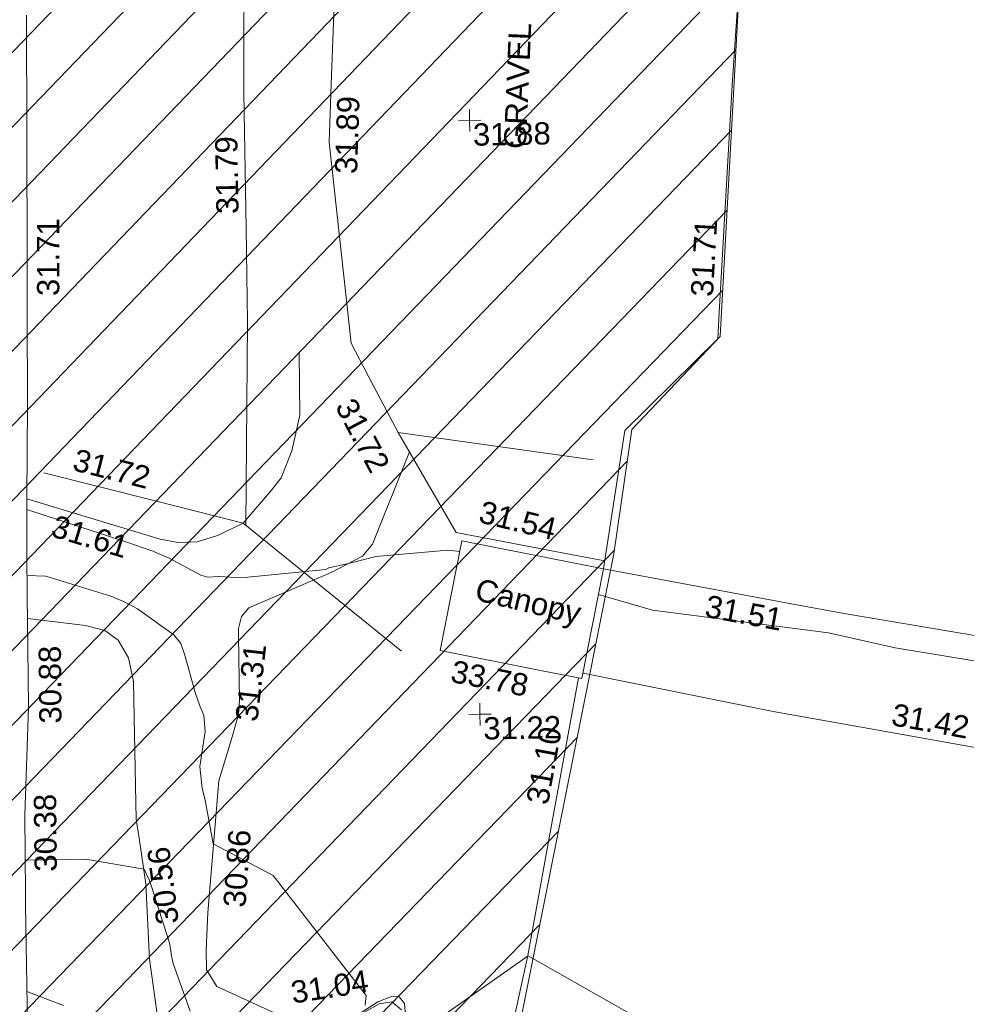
# Model space of a CAD drawing. Header units: millimetres. Extents: x -287732 to 520720, y -103372 to 287754.
# Tile 281 of 380: x 87749 to 103694, y 141384 to 157962. Entities that reach past the tile are written whole.
import ezdxf

# ---------------------------------------------------------------- set-up
doc = ezdxf.new("R2010")
doc.units = ezdxf.units.MM
doc.linetypes.add('IMPORT-HIDDEN2 _3_', pattern=[4762.5, 3175, -1587.5])
doc.linetypes.add('IMPORT-UG_ELEC_STREET LIGHTING_QLB2 _2_', pattern=[2700, 1500, -300.0000000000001, 0, -250, 150, -300.0000000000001, 0, -200])
for name, color, linetype, lineweight, true_color in [('00_UAV_BUILDING_CANOPY', 7, 'Continuous', 9, 0xff7fff), ('00_UAV_FENCE', 7, 'Continuous', 9, 0x264c2f), ('00_UAV_LEVEL_SPOT', 7, 'Continuous', 9, 0x666666), ('00_UAV_SLOPE_BOTTOM', 30, 'Continuous', 9, 0xff7f00), ('00_UAV_SLOPE_TOP', 40, 'Continuous', 9, 0xffbf00), ('00_UAV_WALL', 7, 'Continuous', 9, 0x7c00a5), ('01_DTM_CONTOUR_MJR', 7, 'Continuous', 9, 0x7f3f00), ('01_DTM_CONTOUR_MNR', 7, 'Continuous', 9, 0xa5a552), ('12333-PUM-2D-U-0001-C01 - Rev2_REVIT IMPORT_dwg', 7, 'Continuous', 9, 0x767676), ('PUM-CHAMBER EXTENTS', 6, 'IMPORT-HIDDEN2 _3_', 9, 0xff00ff), ('PUM-UNABLE TO SURVEY', 190, 'Continuous', 9, 0x7f00ff)]:
    doc.layers.add(name, color=color, linetype=linetype, lineweight=lineweight, true_color=true_color)
doc.layers.add('00_UAV_SURVEY_TEXT', color=7, linetype='Continuous', lineweight=9)
doc.styles.add('Swis721 Lt BT_2', font='swissl.ttf', dxfattribs={"height": 375})

# ---------------------------------------------------------------- blocks, each defined once
blk = doc.blocks.new('12333-PUM-2D-U-0001-C01 - Rev2_REVIT IMPORT_dwg_UAV-2077255-Site Location Plan Proposed')
at = {"layer": '00_UAV_LEVEL_SPOT', "color": 254, "true_color": 0xcccccc, "flags": 128}
for points in [[(500.0000000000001, 0), (0, 0), (0, 500.0000000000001)], [(0, -500.0000000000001), (0, 0), (-500.0000000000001, 0)]]:
    blk.add_lwpolyline(points, dxfattribs=at)
blk = doc.blocks.new('12333-PUM-2D-U-0001-C01 - Rev2_REVIT IMPORT_dwg_MGS62954_T2_Galway_ITM_3d_Rev1-2077680-Site Location Plan Proposed')
at = {"layer": '00_UAV_BUILDING_CANOPY', "color": 254, "true_color": 0xcccccc, "flags": 128}
blk.add_lwpolyline([(533999747.9680002, 725702926.6840005), (534002124.9680003, 725702414.684), (534001728.2167767, 725700572.7354485), (534001060.9033482, 725700716.4731327), (533999351.2167767, 725701084.7354487)], close=True, dxfattribs=at)
at = {"layer": '00_UAV_FENCE', "color": 254, "true_color": 0xcccccc}
blk.add_line((534001980.4570001, 725704250.7944999), (533998706.4570002, 725704770.7944999), dxfattribs=at)
at = {"layer": '00_UAV_FENCE', "color": 254, "true_color": 0xcccccc, "flags": 128}
for points in [[(533997810.4570001, 725713032.7945), (533997680.3679177, 725710645.6953809), (533997627.4570001, 725709674.7945), (533997938.4570001, 725706285.7945), (533998219.477912, 725705731.4368416), (533998706.4570002, 725704770.7944999), (533999654.4570001, 725703066.7944999), (534001579.4926834, 725702666.262988), (534002147.9114427, 725702547.995245)], [(534002124.9680001, 725702414.684), (534002524.1140001, 725704733.8935), (534004114.1140001, 725706251.8935), (534004147.020545, 725706695.6398854), (534004430.4570001, 725710517.7945), (534004531.7503123, 725711678.2747675), (534004822.4570002, 725715008.7945), (534004870.0644059, 725716662.0698646), (534004888.4570002, 725717300.7945001), (534005309.4570001, 725720098.7944999), (534005582.3971291, 725721605.0424485), (534006196.4570001, 725724993.7945), (534006458.4932612, 725726380.8219284)], [(533996113.7648008, 725703247.5412977), (533996202.4570001, 725706675.7945001), (533996202.8639226, 725708245.7016535), (533996203.4570001, 725710533.7945001), (533996259.5097153, 725713244.503803), (533996278.4570001, 725714160.7945), (533996310.4570001, 725717523.7945001), (533996270.1785538, 725718242.4467787), (533996215.4570001, 725719218.7944999), (533995209.4570001, 725722710.7945001), (533994930.2523202, 725722976.8880479), (533992973.4570002, 725724841.7945), (533990692.6774017, 725724660.1610513), (533989540.1220001, 725724568.3755001), (533989384.1220002, 725720740.3755001)], [(533998695.9680001, 725701087.684), (533996066.9680001, 725703286.6840001), (533994568.0064812, 725703693.7373227), (533992726.9680001, 725704193.6840001)], [(534034066.1140001, 725694619.8935002), (534033886.1140001, 725695206.8935), (534031676.1140001, 725695871.8935001), (534029678.9874103, 725696445.8533489), (534028527.1140001, 725696776.8935001), (534025454.114, 725697735.8935001), (534024888.6838627, 725697873.4146086), (534021622.1140001, 725698667.8935), (534020017.697511, 725698998.7121568), (534017165.114, 725699586.8935), (534015108.6750864, 725699944.9454408), (534013897.1140001, 725700155.8935), (534010189.6501126, 725700840.3920677), (534009981.114, 725700878.8935), (534006130.114, 725701596.8935001), (534005277.1623988, 725701771.0533725), (534002124.9680001, 725702414.684)], [(533993691.643, 725678703.6135001), (533993851.6430001, 725682212.6135002), (533993864.4205722, 725683699.7890769), (533993885.9680001, 725686207.6840001), (533994062.7997907, 725688692.1306496), (533994106.9680001, 725689312.684), (533994387.9680001, 725690681.684), (533995427.9680001, 725692622.684), (533996131.272795, 725692530.1396747), (533999812.9680001, 725692045.6840001), (534000110.7220907, 725693295.6711402), (534000736.9680001, 725695924.6840001), (534001186.7326518, 725698172.1673436), (534001669.6567504, 725700585.3491353)], [(534001747.6994078, 725700663.1850859), (534004939.9680001, 725699963.684), (534006638.98102, 725699629.368639), (534009955.9680001, 725698976.6840001), (534011549.7333789, 725698692.0586627), (534014625.9680001, 725698142.6839999), (534016460.8581471, 725697756.6061381), (534018926.1140001, 725697237.8935001), (534021354.0248355, 725696729.2423983), (534021494.1140002, 725696699.8935), (534025137.1140001, 725695838.8935), (534026216.6591423, 725695567.1073939), (534027552.114, 725695230.8935001), (534030991.114, 725694145.8935), (534031006.4631564, 725694140.7330486), (534034242.114, 725693052.8935001), (534034206.114, 725693664.8935)]]:
    blk.add_lwpolyline(points, dxfattribs=at)
at = {"layer": '00_UAV_SLOPE_BOTTOM', "color": 254, "true_color": 0xcccccc, "flags": 128}
for points in [[(533996015.4570001, 725701717.7945), (533996140.4570001, 725701858.7945), (533997536.4570001, 725702433.7945), (533998068.4570001, 725702696.7945), (533998242.4570001, 725702893.7945), (533998890.3066496, 725704440.3305728)], [(533992406.9680001, 725701746.684), (533993382.4570001, 725701608.7944999), (533993707.4570001, 725701521.7945001), (533993926.4570001, 725701354.7945001), (533994095.4570001, 725701056.7945), (533994177.4570001, 725700656.7945001), (533994178.4570001, 725700055.7945001), (533994180.4570001, 725698328.7945001), (533994222.5335636, 725698014.2359159), (533994325.4570001, 725697244.7945001), (533994360.4570001, 725695976.7944999), (533994528.4570001, 725694605.7945)]]:
    blk.add_lwpolyline(points, dxfattribs=at)
at = {"layer": '00_UAV_SLOPE_TOP', "color": 254, "true_color": 0xcccccc, "flags": 128}
for points in [[(533997062.4570002, 725706131.7945001), (533997055.4570001, 725705090.7945), (533996981.4570001, 725704784.7945), (533996909.4570001, 725704489.7945001), (533996720.4570001, 725704041.7945001), (533996554.4570002, 725703833.7945), (533996066.9680001, 725703286.6840001), (533995630.4570001, 725703087.7945001), (533995289.4570001, 725702986.7944999), (533994962.4570001, 725702979.7945001), (533994665.4570002, 725703041.7945), (533994298.6664871, 725703159.6357864), (533992430.9680003, 725703759.684)], [(533998656.4570001, 725694939.7944999), (533998644.4570001, 725695152.7945), (533998555.4570001, 725695269.7945), (533998429.4570001, 725695276.7945), (533998197.4570001, 725695192.7945), (533997920.4570002, 725695020.7944999)], [(533996606.457, 725694960.7945), (533995490.4570001, 725695494.7945001), (533995319.4570003, 725695781.7945), (533995321.4570001, 725696096.7945), (533995343.9926891, 725696491.4735925), (533995358.4570001, 725696744.7945001), (533995580.4570001, 725698955.7945), (533995819.4570003, 725699691.7945), (533995934.4570001, 725700065.7945001), (533995956.4570001, 725700304.7945), (533995956.4570001, 725701393.8699777), (533995956.4570001, 725701515.7945), (533996015.4570003, 725701717.7945)]]:
    blk.add_lwpolyline(points, dxfattribs=at)
at = {"layer": '00_UAV_WALL', "color": 254, "true_color": 0xcccccc, "flags": 128}
blk.add_lwpolyline([(533991946.8540001, 725678560.2585), (533991964.9494503, 725678803.5330938), (533992087.968, 725681856.684), (533992100.8872958, 725682667.699386), (533992136.968, 725684932.684), (533992239.9501766, 725687663.0667092), (533992288.968, 725688962.6840001), (533992280.9680001, 725691912.6840001), (533992282.1702427, 725691935.3506714), (533992280.0458808, 725692344.9123584), (533992273.9680002, 725693516.684), (533992288.968, 725694904.6840003), (533992292.9680001, 725696912.6840001), (533992294.2759983, 725697112.2845222), (533992302.9680001, 725698438.6840001), (533992400.9680001, 725700250.6840001), (533992406.9680001, 725701746.684), (533992408.9433315, 725702064.1479753), (533992413.9680001, 725702871.684), (533992430.9680003, 725703759.684), (533992468.9680001, 725705337.6840001), (533992494.7225475, 725706903.8017467), (533992509.4570001, 725707799.7945), (533992570.2935384, 725711902.405002)], dxfattribs=at)
at = {"layer": '01_DTM_CONTOUR_MJR', "color": 254, "true_color": 0xcccccc, "flags": 128}
blk.add_lwpolyline([(533992901.8645228, 725695219.233664), (533992290.0940507, 725695469.9614544)], dxfattribs=at)
at = {"layer": '01_DTM_CONTOUR_MNR', "color": 254, "true_color": 0xcccccc, "flags": 128}
for points in [[(533999709.7828019, 725702749.4062346), (533999507.716854, 725702773.4519691), (533998291.2201812, 725702689.5732045), (533998093.8352181, 725702639.0877761), (533997810.0000002, 725702570.0000002), (533997498.7239547, 725702511.0419916), (533997446.7761388, 725702483.4570394), (533996128.871167, 725702375.6359272), (533995925.8602711, 725702376.4546403), (533995742.1309284, 725702388.9318248), (533995631.2674898, 725702396.288066), (533995455.1298198, 725702391.4494599), (533995340.7834957, 725702424.0560964), (533994799.8176789, 725702726.507589), (533994576.4060853, 725702826.2517352), (533994543.755124, 725702840.1122797), (533994504.4303055, 725702856.4615017), (533994121.4891796, 725702998.7403365), (533992427.5442591, 725703580.8438855)], [(534004380.1078513, 725693767.8614568), (534000740, 725695920), (533999231.6998088, 725694898.3575528)], [(533998590.2702702, 725695050.5405405), (533998433.6317135, 725695187.3913045), (533998219.9676201, 725695156.4543984), (533997945.0408799, 725695008.1882643)], [(533997983.4000001, 725695136.8000001), (533997999.9201118, 725695299.1985307), (533996471.698486, 725697348.3561747), (533995470, 725697900), (533995344.5140676, 725698635.9713571), (533995299.1857711, 725698833.6335969), (533995266.2271805, 725699206.5357869), (533995367.0057864, 725699792.1999141), (533995350.9278985, 725700066.6910167), (533995292.7004591, 725700210.0270282), (533995211.3210346, 725700451.4182178), (533995049.4866708, 725701080.0890657), (533994984.3291889, 725701278.7050683), (533994869.837924, 725701428.705639), (533994261.5289609, 725701874.6526273), (533994182.0921707, 725701925.7240115), (533994019.445049, 725702009.9546609), (533993818.519488, 725702096.1107503), (533992731.6633395, 725702452.1692706), (533992411.4681265, 725702469.9186177)], [(534009975.5637075, 725700458.5522165), (534007009.4975086, 725700998.3594068), (534005891.1763167, 725701270.86484), (534002934.7718468, 725701702.1308424), (534002031.4020118, 725701980.2965896)], [(533995034.4934732, 725695089.2584023), (533994761.1661807, 725695896.4237124), (533994736.8067227, 725696027.1008406), (533994705.6010699, 725696242.6568133), (533994418.4119353, 725697197.0815849), (533994380.5946819, 725697309.6182821), (533994300.0000001, 725697490), (533993312.470445, 725697678.2053077), (533992297.9963065, 725697680.0035518)]]:
    blk.add_lwpolyline(points, dxfattribs=at)
at = {"xscale": 0.375, "yscale": 0.375, "zscale": 0.375}
for p in [(534000000, 725710000.0000001), (534000000, 725700000)]:
    blk.add_blockref('12333-PUM-2D-U-0001-C01 - Rev2_REVIT IMPORT_dwg_UAV-2077255-Site Location Plan Proposed', p, dxfattribs=at)
at = {"layer": '00_UAV_BUILDING_CANOPY', "color": 251, "true_color": 0x666666, "char_height": 375, "attachment_point": 1, "line_spacing_factor": 1.005061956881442, "style": 'Swis721 Lt BT_2'}
for s, insert, width, rotation in [('Canopy', (534000020.091337, 725702295.9584101), 2113.25889379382, 345.5061438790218), ('33.78', (533999575.3379589, 725700925.068161), 1495.902363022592, 347.8443495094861)]:
    blk.add_mtext(s, dxfattribs=dict(at, insert=insert, width=width, rotation=rotation))
at = {"layer": '00_UAV_FENCE', "color": 251, "true_color": 0x666666, "char_height": 375, "width": 1495.902363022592, "attachment_point": 1, "line_spacing_factor": 1.005061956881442, "style": 'Swis721 Lt BT_2'}
for s, insert, rotation in [('31.89', (533997713.6990489, 725709146.9428091), 87.10843507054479), ('31.79', (533995707.6991319, 725708495.8300096), 89.98514883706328), ('31.71', (534003671.6353002, 725706981.579098), 85.75892554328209), ('31.72', (533997978.0853178, 725705399.8763057), 296.88184926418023), ('31.72', (533993288.0382064, 725704596.1129298), 344.8073155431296), ('31.54', (534000108.2337701, 725703601.7036023), 345.29848799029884), ('31.51', (534003871.2574262, 725701946.9765575), 348.4596969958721), ('31.42', (534006979.89043, 725700067.0136307), 348.86810655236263), ('31.10', (534000750.1883455, 725698514.4850805), 78.68349867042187)]:
    blk.add_mtext(s, dxfattribs=dict(at, insert=insert, rotation=rotation))
at = {"layer": '00_UAV_LEVEL_SPOT', "char_height": 375, "width": 1495.902363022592, "attachment_point": 1, "line_spacing_factor": 1.005061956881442, "style": 'Swis721 Lt BT_2'}
for s, insert in [('31.88', (534000051.8765643, 725709949.1441547)), ('31.22', (534000051.8765643, 725699949.1441548))]:
    blk.add_mtext(s, dxfattribs=dict(at, insert=insert))
at = {"layer": '00_UAV_SLOPE_BOTTOM', "color": 251, "true_color": 0x666666, "insert": (533994495.8061089, 725696537.0939968), "char_height": 375, "width": 1495.902363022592, "attachment_point": 1, "rotation": 96.30479166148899, "line_spacing_factor": 1.005061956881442, "style": 'Swis721 Lt BT_2'}
blk.add_mtext('30.56', dxfattribs=at)
at = {"layer": '00_UAV_SLOPE_TOP', "color": 251, "true_color": 0x666666, "char_height": 375, "width": 1495.902363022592, "attachment_point": 1, "line_spacing_factor": 1.005061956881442, "style": 'Swis721 Lt BT_2'}
for s, insert, rotation in [('31.61', (533992920.2327965, 725703487.5831431), 342.188992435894), ('31.31', (533995876.8302722, 725699979.2402232), 82.37047199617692), ('30.86', (533995619.4063267, 725696841.9297047), 84.89472516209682), ('31.04', (533996712.2961437, 725695556.2352736), 7.779488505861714)]:
    blk.add_mtext(s, dxfattribs=dict(at, insert=insert, rotation=rotation))
at = {"layer": '00_UAV_SURVEY_TEXT', "color": 251, "true_color": 0x666666, "insert": (534000565.6022352, 725709520.7587675), "char_height": 375, "width": 2322.210334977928, "attachment_point": 1, "rotation": 86.53897946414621, "line_spacing_factor": 1.005061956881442, "style": 'Swis721 Lt BT_2'}
blk.add_mtext('GRAVEL', dxfattribs=at)
at = {"layer": '00_UAV_WALL', "color": 251, "true_color": 0x666666, "char_height": 375, "width": 1495.902363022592, "attachment_point": 1, "line_spacing_factor": 1.005061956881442, "style": 'Swis721 Lt BT_2'}
for s, insert, rotation in [('31.71', (533992663.8113508, 725707170.9920831), 89.0674662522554), ('30.88', (533992576.0266281, 725699972.1380472), 89.53339814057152), ('30.38', (533992453.9544705, 725697479.6204214), 89.62454155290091)]:
    blk.add_mtext(s, dxfattribs=dict(at, insert=insert, rotation=rotation))
blk = doc.blocks.new('12333-PUM-2D-U-0001-C01 - Rev2_REVIT IMPORT_dwg-1620468-Site Location Plan Proposed')
at = {"layer": 'PUM-CHAMBER EXTENTS', "true_color": 0xfff4d4}
h = blk.add_hatch(dxfattribs=at)
h.set_pattern_fill('FP_14', style=0, pattern_type=2)
h.set_pattern_definition([(45, (-533641079.65, -725615854.3560001), (-618.7184335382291, 618.7184335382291), [])])
h.paths.add_polyline_path([(351699.7223387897, 60394.56140982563), (351708.9931529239, 60906.25732130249), (352393.2163071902, 60898.13015708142), (353041.6677554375, 66223.39089351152), (353206.9931679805, 73966.25732118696), (353982.8594361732, 73952.71452510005), (354317.3501528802, 76699.64382133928), (358888.3501528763, 76111.64382135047), (361222.350152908, 86809.64382132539), (361563.3501529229, 88895.64382133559), (363078.3501529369, 90435.64382137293), (363904.3501529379, 101867.6438212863), (365385.1266995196, 110525.3932341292), (365230.9820148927, 110551.7047199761), (365498.4008083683, 111226.8875165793), (365470.0968050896, 111952.5482150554), (365624.7061381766, 111926.1574136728), (366051.3501529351, 114420.6438213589), (364898.3501528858, 114331.6438213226), (360524.3501529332, 111561.643821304), (356416.7002318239, 111258.678218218), (357929.2858412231, 111182.0907012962), (360544.5530249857, 111349.5624075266), (360546.5568067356, 111049.5690885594), (355314.0187962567, 111014.6190039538), (355309.6134037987, 111177.0234435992), (355277.3501528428, 111174.6438213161), (352644.3501529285, 114141.6438213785), (338239.8330883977, 112460.2766464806), (329804.3501528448, 111555.6438213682), (319532.3501528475, 110592.6438213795), (310517.3501528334, 109863.6438213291), (302620.3501528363, 109581.6438213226), (295825.3501529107, 109566.6438213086), (279813.350152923, 106549.6438213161), (276140.8366145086, 103581.1872824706), (276061.814112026, 103425.8629484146), (271406.8224872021, 105468.1551963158), (271509.3894614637, 105701.9358727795), (267649.3501529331, 107463.6438213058), (260223.350152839, 100640.6438213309), (259796.3501529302, 72682.64382134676), (269496.3501528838, 64316.64382130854), (273776.3501529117, 63665.64382135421), (309011.3501528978, 62955.64382139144), (311037.3501528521, 62074.6438213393), (338250.4136490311, 60841.37633496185), (351699.5658924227, 60394.56660730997)])
h.paths.add_polyline_path([(268358.9909750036, 65556.86419187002), (264596.4920611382, 69167.41490751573), (264804.2082447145, 69383.87273540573), (266581.5988270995, 67470.36930634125), (268566.7072650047, 65773.32227584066), (268393.5501527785, 65592.87780161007)])
h.paths.add_polyline_path([(332379.8871528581, 67575.85382149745), (302320.8871528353, 68122.85382142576), (302332.4158496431, 68783.33241919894), (280169.8095181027, 69186.63780598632), (280330.3604934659, 78384.59702432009), (275960.0958838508, 78464.13017966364), (276108.0612945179, 86595.19465455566), (280450.151176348, 86519.40319374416), (280756.2778082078, 103341.6855813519), (302910.5740271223, 102938.5317815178), (302920.972094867, 103534.2366836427), (310787.9439886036, 103391.077438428), (310815.0515439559, 104880.7045066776), (318228.828162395, 104745.7919744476), (318301.0448391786, 108714.2766025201), (322633.8020448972, 108635.4310593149), (322539.6341878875, 103240.5581443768), (349750.1643799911, 102745.3933022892), (349310.9351529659, 74176.4228213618), (332506.0083566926, 74506.52523825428), (332420.0679097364, 69783.88557772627)])
h.paths.add_polyline_path([(262373.7501529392, 72788.24382127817), (262335.6501529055, 75226.64382126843), (265345.5501529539, 75226.64382127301), (265383.6501528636, 72864.44382129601), (265304.282726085, 72862.43451935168)])
h.paths.add_polyline_path([(261383.1501529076, 75912.44382133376), (261459.3501528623, 80789.24382130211), (267517.2501529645, 80713.04382131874), (267441.0501529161, 75836.24382126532), (261504.349508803, 75910.91930113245)])
h.paths.add_polyline_path([(302573.8228673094, 78329.5292630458), (302592.4407276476, 78963.90062831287), (306343.567266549, 78898.43991812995), (306598.9518629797, 91613.856582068), (302817.47857218, 91689.80612071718), (302824.7189976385, 92271.11380375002), (296640.3411529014, 92395.32482125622), (296360.3411528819, 78454.32482147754), (302538.3452618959, 78330.24181806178)])
h.paths.add_polyline_path([(261840.3501529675, 80865.44382132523), (261687.9501528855, 92981.24382128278), (264050.1501528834, 92981.2438213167), (264202.5501529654, 80865.44382135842), (262112.9041611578, 80865.44382132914)])
h.paths.add_polyline_path([(274664.4282881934, 104261.9875886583), (272430.0401462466, 105281.7542374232), (273799.1437452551, 104582.3695657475), (274486.1144024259, 104328.01044291)])
h.paths.add_polyline_path([(315481.3501528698, 115683.6438212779), (326437.1652111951, 116343.5766866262), (364189.3501528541, 120948.6438212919), (366744.3501529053, 124721.6438213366), (363517.3501528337, 126053.6438213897), (359872.3501529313, 126432.6438213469), (352849.3501528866, 126181.6438212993), (339104.3501528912, 124625.6438213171), (335451.3501528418, 124514.6438212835), (325145.3501528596, 123235.643821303), (319635.3501528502, 122976.6438213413), (314446.3501528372, 122493.6438213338), (313566.3501528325, 118980.6438212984), (313763.6326656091, 118640.9882366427)])
h.paths.add_polyline_path([(322305.0501529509, 119194.0438212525), (322152.6501528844, 121403.8438213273), (326724.6501528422, 121784.8438212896), (326877.0501529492, 119498.8438213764), (323355.1979920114, 119264.0536772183)])
h.paths.add_polyline_path([(328629.650152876, 120870.4438213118), (328477.2501528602, 122089.6438212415), (329810.7501529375, 122242.0438213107), (329963.150152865, 121022.843821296), (328841.381541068, 120894.6416942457)])
h.paths.add_polyline_path([(317352.0501529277, 121480.0438213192), (317352.0501529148, 121861.0438213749), (317618.7501529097, 121856.3885555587), (317618.7501529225, 121480.0438212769), (317362.3608134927, 121480.0438213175)])
h.paths.add_polyline_path([(331601.450152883, 122089.6438213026), (331144.2501529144, 122242.0438212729), (331258.5501528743, 122623.0438212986), (331715.7501528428, 122470.6438213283), (331644.5503212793, 122233.3110493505)])
at = {"layer": 'PUM-UNABLE TO SURVEY', "color": 7, "true_color": 0xfff4d4, "flags": 128}
blk.add_lwpolyline([(365385.1266995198, 110525.3932341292), (363904.3501529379, 101867.6438212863), (363078.3501529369, 90435.64382137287), (361563.3501529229, 88895.64382133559), (361222.350152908, 86809.64382132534), (358888.3501528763, 76111.64382135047), (354317.3501528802, 76699.64382133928), (353982.6122505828, 73950.68456939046)], dxfattribs=at)
blk.add_blockref('12333-PUM-2D-U-0001-C01 - Rev2_REVIT IMPORT_dwg_MGS62954_T2_Galway_ITM_3d_Rev1-2077680-Site Location Plan Proposed', (-533641079.6498471, -725615854.3561786))

msp = doc.modelspace()

# ---------------------------------------------------------------- block references
at = {"layer": '12333-PUM-2D-U-0001-C01 - Rev2_REVIT IMPORT_dwg', "color": 254, "linetype": 'IMPORT-UG_ELEC_STREET LIGHTING_QLB2 _2_', "true_color": 0xffd4d4, "rotation": 0.9999999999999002}
msp.add_blockref('12333-PUM-2D-U-0001-C01 - Rev2_REVIT IMPORT_dwg-1620468-Site Location Plan Proposed', (-261895.0770586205, 55869.5817132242), dxfattribs=at)

doc.saveas('drawing.dxf')
